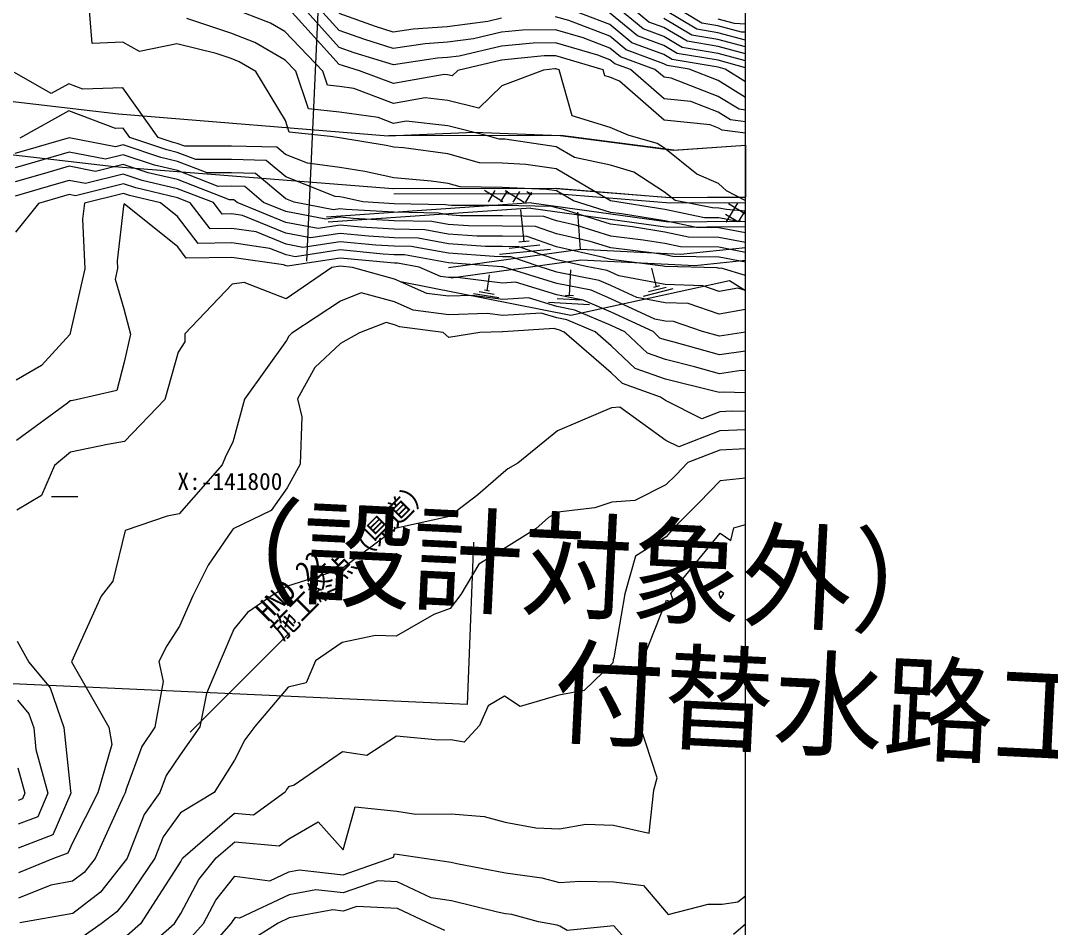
# Model space of a CAD drawing. Extents: x 42655 to 43811, y -141820 to -141156.
# Drawn here: x 43617.7 to 43714.5, y -141491.6 to -141406.3 of the extents above; entities that cross this region are included whole.
import ezdxf

# ---------------------------------------------------------------- set-up
doc = ezdxf.new("R2010")
doc.units = 0
for name, color, linetype in [('D-BMK-HTXT_1', 7, 'Continuous'), ('D-STR-HTXT', 7, 'Continuous'), ('D-TTL', 7, 'Continuous'), ('ZE_HICN', 7, 'Continuous'), ('ZE_LWCN', 7, 'Continuous'), ('地形', 7, 'Continuous'), ('現況道路ﾊｯﾁ', 7, 'Continuous'), ('追加___', 7, 'Continuous'), ('追加____', 7, 'Continuous')]:
    doc.layers.add(name, color=color, linetype=linetype)

msp = doc.modelspace()

# ---------------------------------------------------------------- linework, layer by layer
at = {"layer": 'D-BMK-HTXT_1'}
msp.add_line((43648.124, -141349.997), (43644.54, -141428.915), dxfattribs=at)
at = {"layer": 'D-STR-HTXT'}
msp.add_line((43659.644, -141470.618), (43550.372, -141465.658), dxfattribs=at)
at = {"layer": 'D-TTL'}
msp.add_lwpolyline([(42724.63, -141820.399), (43685.83, -141820.386), (43685.821, -141155.586), (42724.621, -141155.599), (42724.63, -141820.399)], dxfattribs=at)
at = {"layer": 'ZE_HICN'}
for points in [[(43685.825, -141424.201), (43684.029, -141424.058), (43683.303, -141423.921), (43682.703, -141423.913), (43679.188, -141423.202), (43678.208, -141422.421), (43675.323, -141420.541), (43673.108, -141419.9), (43669.734, -141419.166), (43668.011, -141418.151), (43663.194, -141417.448), (43662.919, -141417.435), (43662.66, -141417.432), (43661.574, -141417.123), (43657.825, -141416.202), (43653.908, -141415.739), (43652.736, -141415.952), (43651.27, -141415.4), (43647.643, -141414.888), (43644.726, -141414.572), (43643.529, -141411.046), (43642.531, -141410.006), (43639.682, -141408.344), (43637.431, -141407.483), (43633.294, -141406.092)], [(43662.865, -141406.053), (43661.578, -141406.359), (43657.781, -141406.875), (43654.554, -141407.084), (43652.695, -141407.364), (43651.041, -141406.849), (43647.599, -141405.629)], [(43685.825, -141413.519), (43683.246, -141411.929), (43680.527, -141410.871), (43678.447, -141410.522), (43678.15, -141410.345), (43674.59, -141409.04), (43673.05, -141407.764), (43669.217, -141406.29), (43667.953, -141405.922)], [(43685.825, -141408.769), (43683.228, -141408.075), (43680.783, -141407.666), (43678.13, -141406.083)], [(43685.825, -141429.006), (43683.325, -141428.533), (43678.972, -141428.475), (43678.236, -141428.326), (43677.234, -141428.162), (43673.144, -141427.665), (43671.206, -141427.058), (43668.05, -141426.349), (43666.068, -141425.662), (43662.958, -141425.612), (43659.776, -141425.603), (43657.869, -141425.463), (43656.323, -141425.183), (43652.78, -141425.11), (43648.964, -141424.889), (43647.69, -141424.765), (43646.362, -141424.967), (43642.599, -141424.245), (43640.496, -141423.386), (43638.729, -141421.906), (43637.5, -141421.876), (43636.238, -141421.878), (43632.404, -141420.395), (43630.246, -141419.884), (43627.309, -141418.9), (43625.64, -141419.318), (43622.22, -141418.655), (43619.004, -141419.588), (43617.139, -141420.13)], [(43685.825, -141437.377), (43683.369, -141437.739), (43679.1, -141436.528), (43678.274, -141436.325), (43677.768, -141436.146), (43677.125, -141435.538), (43673.173, -141433.702), (43670.544, -141432.584), (43668.077, -141432.094), (43664.196, -141430.904), (43662.984, -141430.983), (43658.699, -141430.438), (43657.893, -141430.461), (43657.153, -141430.366), (43655.126, -141429.479), (43653.109, -141429.113), (43652.799, -141429.107), (43652.464, -141429.087), (43647.708, -141428.627), (43642.754, -141429.38), (43642.623, -141429.355), (43642.392, -141429.26), (43637.531, -141428.556), (43633.237, -141428.623), (43632.439, -141427.581), (43627.403, -141423.535), (43627.332, -141423.757), (43626.741, -141428.868), (43626.778, -141429.614), (43626.552, -141430.599), (43627.378, -141433.388), (43627.994, -141435.771), (43627.402, -141438.415), (43626.713, -141441.09), (43622.896, -141441.958), (43622.399, -141442.043), (43622.331, -141442.057), (43622.078, -141442.27), (43617.26, -141445.782)], [(43685.825, -141446.574), (43683.411, -141446.68), (43680.402, -141447.847), (43679.287, -141449.006), (43678.339, -141449.943), (43675.4, -141451.439), (43673.258, -141451.579), (43671.649, -141452.099), (43668.174, -141452.527), (43667.303, -141453.014), (43666.092, -141454.078), (43663.103, -141455.958), (43660.752, -141457.41), (43659.053, -141460.274), (43658.041, -141461.595), (43656.509, -141462.145), (43652.965, -141464.187), (43651.018, -141464.117), (43647.88, -141464.792), (43645.39, -141466.502), (43644.506, -141468.56), (43642.812, -141468.979), (43639.687, -141472.692), (43638.757, -141473.919), (43637.756, -141475.842), (43635.872, -141478.872), (43632.691, -141480.791), (43631.053, -141483.06), (43630.271, -141485.062), (43627.642, -141488.954), (43626.722, -141490.121), (43625.249, -141491.248), (43623.55, -141492.443)], [(43617.376, -141470.205), (43618.448, -141471.501), (43618.895, -141472.79), (43619.105, -141474.857), (43620.233, -141478.947), (43619.266, -141481.177), (43617.432, -141481.873)], [(43657.545, -141491.869), (43655.873, -141491.103), (43653.087, -141489.788), (43649.265, -141489.599), (43648, -141490.045), (43647.001, -141489.935), (43642.915, -141490.687), (43641.881, -141491.169), (43637.841, -141493.712)]]:
    msp.add_lwpolyline(points, dxfattribs=at)
at = {"layer": 'ZE_LWCN'}
for points in [[(43685.825, -141425.223), (43684.942, -141425.152), (43683.307, -141424.843), (43681.957, -141424.825), (43678.216, -141424.069), (43673.123, -141423.231), (43668.021, -141420.226), (43665.162, -141419.808), (43662.93, -141419.709), (43660.821, -141419.682), (43657.838, -141418.834), (43653.656, -141418.262), (43652.747, -141418.183), (43652.039, -141418.025), (43647.654, -141417.301), (43646.806, -141417.194), (43642.926, -141416.773), (43642.558, -141415.692), (43639.765, -141411.064), (43638.203, -141410.153), (43637.443, -141409.862), (43636.045, -141409.392), (43632.348, -141408.477), (43628.847, -141409.198), (43627.259, -141408.318), (43624.402, -141408.435), (43624.122, -141404.976)], [(43685.825, -141423.179), (43685.722, -141423.171), (43684.022, -141422.299), (43683.292, -141421.603), (43681.253, -141420.727), (43678.188, -141418.285), (43677.522, -141417.851), (43674.79, -141417.061), (43673.091, -141416.358), (43669.518, -141415.244), (43668.308, -141410.929), (43667.976, -141410.832), (43667.896, -141410.833), (43666.814, -141410.936), (43662.896, -141412.427), (43660.75, -141414.517), (43657.814, -141413.795), (43655.702, -141413.545), (43652.727, -141414.084), (43649.006, -141412.684), (43647.631, -141412.49), (43646.526, -141412.37), (43646.073, -141411.034), (43642.519, -141407.327), (43641.161, -141406.535), (43637.42, -141405.103)], [(43685.825, -141416.89), (43683.609, -141416.606), (43683.267, -141416.395), (43682.5, -141416.096), (43678.176, -141415.639), (43673.968, -141411.989), (43673.068, -141411.617), (43672.602, -141411.472), (43672.444, -141410.909), (43667.97, -141409.604), (43666.88, -141409.615), (43662.884, -141409.995), (43658.762, -141410.974), (43658.229, -141411.493), (43657.803, -141411.388), (43657.496, -141411.352), (43652.718, -141412.217), (43649.533, -141411.018), (43648.017, -141410.546), (43647.622, -141410.406), (43642.635, -141404.888)], [(43685.825, -141415.8), (43684.416, -141415.619), (43683.26, -141414.907), (43680.666, -141413.896), (43678.166, -141413.632), (43675.013, -141410.897), (43673.52, -141410.35), (43673.06, -141409.969), (43671.917, -141409.529), (43667.965, -141408.377), (43665.865, -141408.397), (43662.878, -141408.681), (43658.908, -141409.624), (43657.795, -141409.775), (43656.848, -141409.836), (43652.71, -141410.461), (43649.025, -141409.314), (43647.614, -141408.814), (43644.061, -141404.881)], [(43685.825, -141414.709), (43685.223, -141414.632), (43683.253, -141413.418), (43678.832, -141411.696), (43678.156, -141411.625), (43677.305, -141410.886), (43674.055, -141409.695), (43673.055, -141408.867), (43670.567, -141407.91), (43667.959, -141407.149), (43664.849, -141407.179), (43662.872, -141407.367), (43660.243, -141407.991), (43657.788, -141408.325), (43655.701, -141408.46), (43652.703, -141408.913), (43650.033, -141408.082), (43647.606, -141407.221), (43645.486, -141404.874)], [(43685.825, -141412.035), (43683.91, -141410.855), (43683.24, -141410.676), (43678.914, -141409.951), (43678.146, -141409.493), (43675.126, -141408.386), (43673.045, -141406.662), (43668.117, -141404.767)], [(43685.825, -141410.717), (43683.237, -141410.026), (43679.381, -141409.379), (43678.142, -141408.64), (43675.661, -141407.731), (43673.039, -141405.559)], [(43685.825, -141410.067), (43683.234, -141409.376), (43679.848, -141408.808), (43678.138, -141407.788), (43676.196, -141407.076), (43673.378, -141404.742)], [(43685.825, -141409.418), (43683.231, -141408.726), (43680.316, -141408.237), (43678.134, -141406.935), (43676.732, -141406.422), (43674.696, -141404.736)], [(43685.825, -141408.12), (43683.225, -141407.425), (43681.25, -141407.094), (43678.126, -141405.231)], [(43685.825, -141407.39), (43685.44, -141407.368), (43683.222, -141406.775), (43681.717, -141406.523), (43678.689, -141404.717)], [(43683.218, -141406.125), (43684.743, -141406.532), (43685.825, -141406.597)], [(43685.825, -141426.241), (43683.312, -141425.766), (43681.21, -141425.738), (43678.221, -141425.133), (43674.151, -141424.464), (43673.129, -141424.34), (43669.638, -141423.248), (43668.031, -141422.301), (43667.13, -141422.169), (43662.941, -141421.983), (43658.981, -141421.931), (43657.851, -141421.61), (43656.267, -141421.393), (43652.76, -141421.09), (43650.032, -141420.48), (43647.668, -141420.09), (43644.644, -141419.706), (43642.574, -141418.885), (43641.758, -141418.202), (43637.482, -141418.095), (43633.092, -141418.105), (43632.392, -141417.834), (43631.998, -141417.741), (43630.595, -141417.271), (43627.279, -141412.607), (43623.51, -141412.738), (43622.189, -141412.243), (43620.549, -141413.148), (43617.096, -141411.172)], [(43685.825, -141427.163), (43683.316, -141426.688), (43680.464, -141426.65), (43678.226, -141426.198), (43675.179, -141425.696), (43673.134, -141425.448), (43668.709, -141424.064), (43668.038, -141423.913), (43667.617, -141423.767), (43662.949, -141423.692), (43658.172, -141423.679), (43657.861, -141423.656), (43657.609, -141423.61), (43652.772, -141423.512), (43649.845, -141423.342), (43648.024, -141422.935), (43647.681, -141422.878), (43647.241, -141422.822), (43642.584, -141420.974), (43640.748, -141419.436), (43637.488, -141419.355), (43634.141, -141419.363), (43632.396, -141418.687), (43631.414, -141418.455), (43627.917, -141417.283), (43627.297, -141416.411), (43626.592, -141416.436), (43622.201, -141414.789), (43617.592, -141417.332)], [(43685.825, -141428.084), (43683.321, -141427.611), (43679.718, -141427.563), (43678.231, -141427.262), (43676.206, -141426.929), (43673.139, -141426.556), (43669.957, -141425.561), (43668.044, -141425.131), (43666.842, -141424.714), (43662.954, -141424.652), (43658.974, -141424.641), (43657.865, -141424.56), (43656.966, -141424.396), (43652.776, -141424.311), (43648.264, -141424.049), (43647.686, -141423.993), (43647.084, -141424.085), (43643.374, -141423.373), (43642.593, -141423.063), (43639.738, -141420.671), (43637.494, -141420.615), (43635.189, -141420.621), (43632.4, -141419.541), (43630.83, -141419.17), (43627.305, -141417.988), (43626.579, -141418.17), (43622.213, -141417.324), (43618.109, -141418.515), (43617.132, -141418.799)], [(43685.825, -141430.248), (43683.517, -141429.571), (43683.33, -141429.604), (43683.164, -141429.547), (43678.241, -141429.404), (43678.065, -141429.37), (43673.15, -141428.773), (43672.454, -141428.555), (43668.056, -141427.567), (43665.293, -141426.609), (43662.963, -141426.572), (43660.578, -141426.565), (43657.874, -141426.367), (43655.68, -141425.969), (43652.783, -141425.91), (43649.664, -141425.729), (43647.693, -141425.538), (43645.641, -141425.85), (43642.604, -141425.267), (43638.026, -141423.398), (43637.719, -141423.141), (43637.506, -141423.136), (43637.287, -141423.136), (43632.408, -141421.248), (43629.662, -141420.598), (43627.313, -141419.811), (43624.702, -141420.466), (43622.226, -141419.986), (43619.899, -141420.661), (43617.145, -141421.461)], [(43685.825, -141431.666), (43685.082, -141431.448), (43683.34, -141431.759), (43681.793, -141431.223), (43678.249, -141431.12), (43673.901, -141430.291), (43673.155, -141429.945), (43672.819, -141429.802), (43670.821, -141429.405), (43668.062, -141428.785), (43664.518, -141427.557), (43662.967, -141427.532), (43661.38, -141427.527), (43657.878, -141427.271), (43655.037, -141426.755), (43652.787, -141426.709), (43650.364, -141426.568), (43647.697, -141426.31), (43644.919, -141426.732), (43642.609, -141426.289), (43638.525, -141424.622), (43637.512, -141424.475), (43636.617, -141424.489), (43635.789, -141423.409), (43632.413, -141422.102), (43629.077, -141421.313), (43627.318, -141420.723), (43623.763, -141421.613), (43622.232, -141421.317), (43620.793, -141421.734), (43617.151, -141422.792)], [(43685.825, -141433.472), (43683.351, -141433.913), (43680.422, -141432.9), (43678.257, -141432.837), (43675.601, -141432.33), (43673.161, -141431.197), (43672.061, -141430.729), (43668.067, -141429.936), (43666.403, -141429.426), (43663.744, -141428.504), (43662.972, -141428.492), (43662.182, -141428.49), (43657.882, -141428.174), (43654.395, -141427.541), (43652.791, -141427.508), (43651.064, -141427.408), (43647.701, -141427.082), (43644.197, -141427.615), (43642.614, -141427.311), (43639.814, -141426.168), (43637.518, -141425.836), (43635.49, -141425.867), (43633.615, -141423.419), (43632.417, -141422.955), (43628.493, -141422.027), (43627.322, -141421.635), (43622.825, -141422.761), (43622.239, -141422.648), (43621.688, -141422.808), (43619.349, -141423.487), (43617.167, -141426.179)], [(43685.825, -141435.605), (43683.36, -141435.968), (43681.764, -141435.515), (43679.052, -141434.576), (43678.265, -141434.554), (43677.301, -141434.37), (43673.167, -141432.45), (43671.302, -141431.657), (43668.072, -141431.015), (43662.989, -141429.457), (43662.977, -141429.457), (43662.861, -141429.443), (43657.887, -141429.078), (43653.752, -141428.327), (43652.795, -141428.307), (43651.764, -141428.248), (43647.704, -141427.854), (43643.476, -141428.497), (43642.619, -141428.333), (43641.103, -141427.714), (43637.525, -141427.196), (43634.363, -141427.245), (43632.425, -141424.714), (43630.829, -141423.432), (43627.909, -141422.742), (43627.326, -141422.546), (43623.654, -141423.466), (43623.481, -141424.959), (43623.713, -141429.629), (43622.301, -141435.798), (43619.634, -141438.726), (43617.233, -141440.092)], [(43685.825, -141439.227), (43685.398, -141439.212), (43683.377, -141439.51), (43681.032, -141438.844), (43678.283, -141438.171), (43676.599, -141437.575), (43674.461, -141435.55), (43673.179, -141434.955), (43669.785, -141433.512), (43668.082, -141433.174), (43665.402, -141432.352), (43662.991, -141432.508), (43660.12, -141432.143), (43657.902, -141432.207), (43655.862, -141431.944), (43652.806, -141430.607), (43648.851, -141429.509), (43647.712, -141429.399), (43646.926, -141429.518), (43642.638, -141432.46), (43638.673, -141430.927), (43637.543, -141431.075), (43633.092, -141435.747), (43633.103, -141436.5), (43632.486, -141437.488), (43631.235, -141441.918), (43627.437, -141445.888), (43625.834, -141446.163), (43622.354, -141446.871), (43620.856, -141448.13), (43619.622, -141450.966), (43617.292, -141452.346)], [(43685.825, -141441.302), (43683.75, -141441.227), (43683.386, -141441.281), (43682.963, -141441.161), (43678.291, -141440.016), (43675.431, -141439.004), (43673.188, -141436.88), (43671.67, -141435.563), (43669.027, -141434.44), (43668.088, -141434.253), (43666.609, -141433.8), (43662.998, -141434.033), (43661.542, -141433.848), (43657.91, -141433.953), (43654.572, -141433.522), (43652.816, -141432.754), (43649.689, -141431.886), (43647.727, -141432.67), (43643.162, -141435.699), (43642.875, -141435.967), (43642.657, -141436.362), (43638.708, -141441.883), (43637.614, -141445.932), (43636.946, -141447.237), (43636.606, -141448.055), (43632.558, -141452.671), (43631.436, -141452.883), (43627.477, -141454.261), (43626.337, -141459.021), (43625.245, -141460.435), (43622.448, -141466.611), (43625.963, -141472.757), (43626.232, -141474.38), (43624.935, -141478.924), (43622.528, -141483.619), (43622.109, -141484.587), (43620.74, -141485.107), (43617.453, -141486.431)], [(43685.825, -141443.064), (43684.518, -141443.027), (43683.394, -141443.076), (43681.701, -141443.733), (43678.301, -141442.031), (43677.837, -141441.697), (43674.263, -141440.433), (43673.2, -141439.427), (43668.763, -141435.577), (43668.268, -141435.367), (43668.093, -141435.332), (43667.816, -141435.247), (43663.006, -141435.559), (43662.963, -141435.553), (43660.825, -141435.615), (43657.92, -141436.085), (43657.396, -141435.631), (43653.281, -141435.101), (43652.826, -141434.901), (43652.016, -141434.676), (43649.532, -141435.669), (43647.746, -141436.669), (43645.335, -141438.918), (43643.709, -141441.859), (43644.104, -141443.569), (43643.955, -141448.021), (43642.723, -141450.22), (43641.21, -141452.352), (43637.653, -141454.078), (43637.536, -141454.214), (43635.284, -141457.498), (43633.866, -141460.394), (43632.608, -141463.253), (43631.397, -141465.091), (43630.656, -141466.572), (43631.079, -141468.451), (43630.295, -141472.736), (43629.073, -141474.558), (43627.593, -141478.56), (43627.492, -141478.912), (43627.321, -141479.246), (43624.655, -141485.088), (43623.621, -141486.4), (43622.545, -141487.223), (43620.5, -141487.587), (43617.465, -141488.811)], [(43685.825, -141444.772), (43683.403, -141444.878), (43679.539, -141446.377), (43678.319, -141445.766), (43673.987, -141442.649), (43673.216, -141442.713), (43671.977, -141443.228), (43668.138, -141444.873), (43664.397, -141447.923), (43663.485, -141448.434), (43663.069, -141448.799), (43660.645, -141450.889), (43658, -141452.943), (43653.015, -141454.022), (43652.917, -141454.044), (43652.775, -141453.97), (43652.802, -141454.141), (43647.847, -141457.845), (43646.228, -141458.371), (43642.767, -141459.496), (43641.317, -141460.358), (43639.001, -141461.958), (43637.697, -141463.52), (43636.426, -141466.544), (43635.129, -141469.568), (43634.523, -141472.716), (43632.665, -141475.349), (43631.357, -141477.298), (43630.766, -141478.897), (43629.288, -141480.944), (43627.675, -141485.074), (43627.624, -141485.15), (43625.172, -141488.261), (43622.56, -141490.259), (43617.593, -141491.143)], [(43685.825, -141449.316), (43683.425, -141449.58), (43681.464, -141451.619), (43679.036, -141454.016), (43678.362, -141454.841), (43675.458, -141456.669), (43674.463, -141460.201), (43673.437, -141466.236), (43673.385, -141466.369), (43673.33, -141466.693), (43670.649, -141469.282), (43668.256, -141469.736), (43664.643, -141470.793), (43663.168, -141469.817), (43661.634, -141470.724), (43660.819, -141472.591), (43659.373, -141474.139), (43658.1, -141473.925), (43656.994, -141473.949), (43653.01, -141473.591), (43650.215, -141475.408), (43647.929, -141475.073), (43643.375, -141478.208), (43642.856, -141478.35), (43642.663, -141478.605), (43642.54, -141478.841), (43639.572, -141481.025), (43637.78, -141480.864), (43632.9, -141485.049), (43632.808, -141485.165), (43632.713, -141485.346), (43628.933, -141491.231), (43627.658, -141492.352)], [(43627.671, -141495.141), (43632.133, -141491.215), (43632.736, -141490.276), (43634.407, -141487.083), (43636.041, -141485.034), (43637.793, -141483.532), (43641.975, -141483.907), (43642.879, -141483.241), (43645.634, -141481.643), (43647.973, -141484.293), (43649.125, -141480.228), (43653.044, -141480.644), (43654.818, -141480.93), (43658.133, -141480.884), (43661.238, -141481.156), (43663.225, -141481.69), (43666.113, -141482.223), (43668.316, -141482.318), (43670.799, -141481.859), (43673.403, -141481.961), (43676.748, -141482.725), (43677.182, -141478.676), (43677.504, -141477.504), (43675.882, -141472.52), (43675.622, -141469.763), (43676.196, -141466.355), (43678.39, -141460.812), (43679.118, -141461.059), (43678.793, -141460.18), (43683.448, -141454.486), (43684.426, -141455.171), (43684.718, -141453.989), (43685.825, -141453.666)], [(43683.478, -141460.651), (43683.784, -141460.157), (43683.474, -141459.94), (43683.295, -141460.159), (43683.478, -141460.651)], [(43617.35, -141464.654), (43618.441, -141466.63), (43620.448, -141469.056), (43621.738, -141472.777), (43622.344, -141478.742), (43622.398, -141478.936), (43620.687, -141482.882), (43617.442, -141484.114)], [(43617.407, -141476.559), (43618.068, -141478.957), (43617.844, -141479.472), (43617.421, -141479.632)], [(43633.764, -141492.44), (43634.854, -141491.203), (43636.006, -141489.002), (43637.808, -141486.742), (43641.106, -141487.181), (43642.894, -141486.347), (43643.861, -141486.169), (43647.984, -141486.621), (43652.718, -141484.955), (43652.806, -141484.644), (43653.063, -141484.671), (43654.76, -141484.945), (43658.155, -141485.437), (43658.687, -141485.57), (43663.248, -141486.446), (43666.68, -141486.897), (43668.34, -141487.346), (43670.281, -141487.223), (43673.428, -141487.282), (43676.227, -141487.618), (43678.531, -141490.35), (43682.293, -141489.377), (43683.614, -141489.386), (43685.107, -141489.155), (43685.826, -141488.618)], [(43675.903, -141494.212), (43673.448, -141491.43), (43669.043, -141491.866), (43668.36, -141491.472), (43668.107, -141491.35), (43666.353, -141491.053), (43663.838, -141490.372), (43663.266, -141490.297), (43662.506, -141490.151), (43658.172, -141489.062), (43656.258, -141488.785), (43653.075, -141487.283), (43651.233, -141487.192), (43647.992, -141488.333), (43645.431, -141488.052), (43642.904, -141488.517), (43638.231, -141490.696), (43637.826, -141490.642), (43637.605, -141490.92), (43637.464, -141491.19), (43635.028, -141493.956)], [(43685.826, -141491.278), (43684.686, -141492.247)]]:
    msp.add_lwpolyline(points, dxfattribs=at)
at = {"layer": '地形'}
for p, q in [((43620.555, -141451.049), (43623.055, -141451.049)), ((43660.239, -141455.341), (43659.644, -141470.618)), ((43642.945, -141463.867), (43633.594, -141473.218))]:
    msp.add_line(p, q, dxfattribs=at)
at = {"layer": '現況道路ﾊｯﾁ'}
for p, q in [((43679.016, -141418.477), (43679.016, -141418.477)), ((43667.973, -141422.082), (43667.973, -141422.082)), ((43678.68, -141422.946), (43678.68, -141422.946)), ((43685.825, -141422.89), (43685.825, -141422.89))]:
    msp.add_line(p, q, dxfattribs=at)
for points in [[(43652.661, -141422.116), (43652.661, -141422.116), (43626.468, -141420.051), (43607.763, -141417.876), (43600.702, -141420.985), (43593.184, -141427.251), (43588.008, -141426.87), (43589.982, -141423.41), (43597.502, -141417.142), (43598.687, -141416.408), (43605.748, -141413.3), (43608.34, -141412.909), (43626.853, -141415.066), (43652.229, -141417.135), (43660.304, -141416.776), (43668.378, -141417.098), (43668.378, -141417.098)], [(43668.378, -141417.098), (43679.016, -141418.477)], [(43679.016, -141418.477), (43685.825, -141417.991)], [(43685.825, -141417.991), (43685.825, -141417.991), (43685.825, -141422.89)], [(43667.973, -141422.082), (43652.661, -141422.116)], [(43678.68, -141422.946), (43667.973, -141422.082)], [(43685.825, -141422.89), (43678.68, -141422.946)]]:
    msp.add_lwpolyline(points, dxfattribs=at)
at = {"layer": '追加___'}
for p, q in [((43663.009, -141423.338), (43661.274, -141422.267)), ((43661.644, -141423.327), (43662.29, -141422.28)), ((43662.814, -141423.335), (43663.448, -141422.31)), ((43665.005, -141423.396), (43663.235, -141422.303)), ((43663.974, -141423.36), (43664.596, -141422.353)), ((43665.124, -141423.401), (43665.736, -141422.411)), ((43665.727, -141422.667), (43665.272, -141422.386)), ((43685.074, -141423.451), (43683.97, -141425.24)), ((43685.825, -141424.502), (43684.217, -141423.508)), ((43685.09, -141425.223), (43683.935, -141424.51)), ((43685.159, -141425.217), (43685.825, -141424.139))]:
    msp.add_line(p, q, dxfattribs=at)
at = {"layer": '追加____'}
for p, q in [((43664.991, -141427.089), (43664.689, -141424.093)), ((43670.289, -141427.819), (43670.041, -141424.311)), ((43670.289, -141427.819), (43657.904, -141429.529)), ((43667.474, -141427.804), (43662.699, -141428.284)), ((43666.471, -141427.423), (43663.606, -141427.711)), ((43665.468, -141427.041), (43664.513, -141427.137)), ((43679.709, -141428.29), (43670.289, -141427.819)), ((43685.825, -141427.651), (43679.709, -141428.29)), ((43670.333, -141428.823), (43658.136, -141430.506)), ((43681.039, -141429.357), (43670.333, -141428.823)), ((43685.825, -141428.858), (43681.039, -141429.357)), ((43669.267, -141432.149), (43669.395, -141429.744)), ((43677.448, -141431.319), (43677, -141429.569)), ((43661.513, -141431.696), (43661.76, -141430.211)), ((43684.298, -141430.772), (43669.408, -141434.031)), ((43685.825, -141431.702), (43684.298, -141430.772)), ((43669.408, -141434.031), (43653.394, -141430.862)), ((43661.75, -141431.735), (43661.276, -141431.656)), ((43678.986, -141431.519), (43676.196, -141432.234)), ((43678.357, -141431.383), (43676.683, -141431.812)), ((43677.727, -141431.247), (43677.169, -141431.39)), ((43662.618, -141432.366), (43660.251, -141431.972)), ((43662.184, -141432.051), (43660.764, -141431.814)), ((43670.397, -141432.594), (43668.096, -141432.472)), ((43669.651, -141432.17), (43668.884, -141432.129)), ((43671.143, -141433.019), (43667.309, -141432.814))]:
    msp.add_line(p, q, dxfattribs=at)
for points in [[(43668.44, -141417.086), (43652.289, -141417.123)], [(43679.076, -141418.466), (43668.439, -141417.086)], [(43679.076, -141418.466), (43685.825, -141417.99)], [(43668.031, -141422.07), (43652.721, -141422.104)], [(43668.033, -141422.07), (43678.74, -141422.934)], [(43667.99, -141422.568), (43652.764, -141422.602)], [(43667.969, -141422.566), (43678.724, -141423.434)], [(43678.74, -141422.934), (43685.825, -141422.884)], [(43665.683, -141423.427), (43646.424, -141424.761)], [(43665.636, -141423.925), (43646.574, -141425.241)], [(43665.636, -141423.925), (43678.509, -141425.71)], [(43665.683, -141423.427), (43678.576, -141425.215)], [(43678.724, -141423.434), (43685.825, -141423.386)], [(43678.509, -141425.71), (43685.825, -141425.658)], [(43678.576, -141425.215), (43685.825, -141425.156)]]:
    msp.add_lwpolyline(points, dxfattribs=at)

# ---------------------------------------------------------------- texts
at = {"layer": 'D-STR-HTXT'}
for s, height, p in [('（設計対象外）', 7.9662, (43633.587, -141459.883)), ('付替水路工 5.0×2.0 L=91.7m', 7.96621, (43667.597, -141473.362))]:
    msp.add_text(s, height=height, rotation=357.22432, dxfattribs=at).set_placement(p)
at = {"layer": '地形'}
msp.add_text('X:-141800', height=1.612, dxfattribs=at).set_placement((43632.405, -141450.431))
for s, p in [('施工終点（県道）', (43642.27, -141464.677)), ('HNO.22', (43640.903, -141462.919))]:
    msp.add_text(s, height=1.9343, rotation=45, dxfattribs=at).set_placement(p)

doc.saveas('drawing.dxf')
